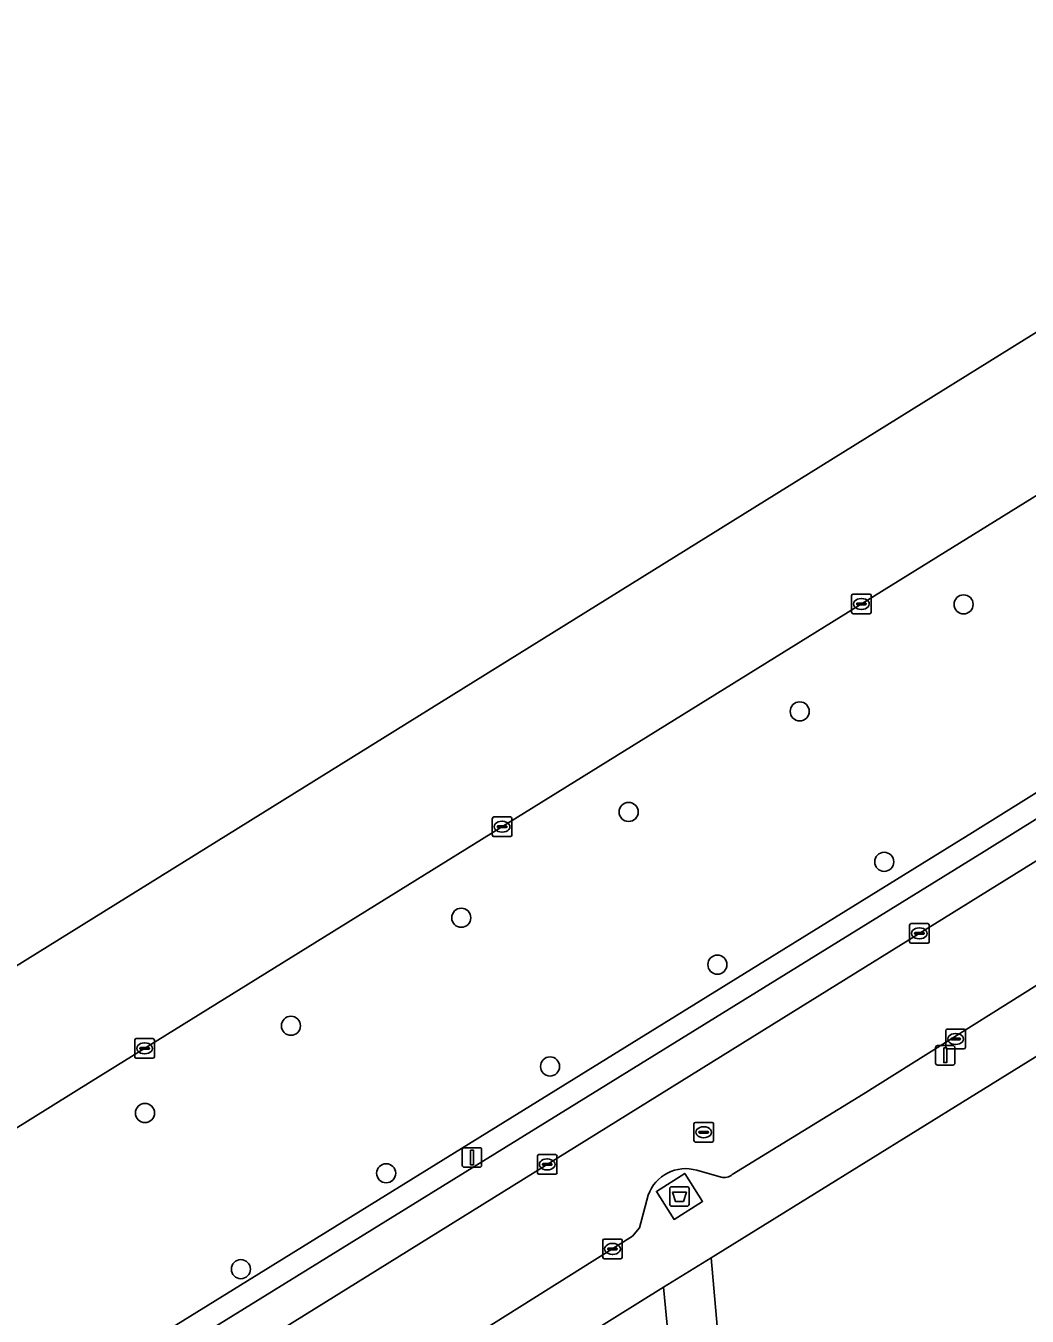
# Model space of a CAD drawing. Extents: x 160030 to 160839, y 385325 to 386450.
# Drawn here: x 160083.6 to 160134.8, y 386130.1 to 386196.2 of the extents above; entities that cross this region are included whole.
import ezdxf

# ---------------------------------------------------------------- set-up
doc = ezdxf.new("R2010")
doc.units = 0
for name, color, linetype in [('IMGEO_Afval_apart_plaats', 7, 'Continuous'), ('IMGEO_Berm_groen', 7, 'Continuous'), ('IMGEO_Boom', 7, 'Continuous'), ('IMGEO_Erf', 7, 'Continuous'), ('IMGEO_Kolk', 7, 'Continuous'), ('IMGEO_Lichtmast', 7, 'Continuous'), ('IMGEO_Parkeervlak_open', 7, 'Continuous'), ('IMGEO_Rijbaan_lokaal_open', 7, 'Continuous'), ('IMGEO_Rijbaan_regionaal_gesloten', 7, 'Continuous'), ('IMGEO_Rioolput', 7, 'Continuous'), ('IMGEO_Voetpad_gesloten', 7, 'Continuous'), ('IMGEO_Voetpad_open', 7, 'Continuous')]:
    doc.layers.add(name, color=color, linetype=linetype)

msp = doc.modelspace()

# ---------------------------------------------------------------- linework, layer by layer
at = {"layer": 'IMGEO_Afval_apart_plaats'}
for p, q in [((160116.533, 386135.837), (160116.533, 386136.637)), ((160116.533, 386136.637), (160116.533, 386135.837)), ((160116.633, 386136.737), (160117.423, 386136.737)), ((160117.423, 386136.737), (160116.633, 386136.737)), ((160117.523, 386136.637), (160117.523, 386135.837)), ((160117.523, 386135.837), (160117.523, 386136.637)), ((160117.423, 386135.737), (160116.633, 386135.737)), ((160116.633, 386135.737), (160117.423, 386135.737))]:
    msp.add_line(p, q, dxfattribs=at)
msp.add_lwpolyline([(160116.676, 386136.451), (160117.38, 386136.451), (160117.231, 386135.981), (160116.825, 386135.981), (160116.676, 386136.451)], dxfattribs=at)
for centre, start, end in [((160116.633, 386136.637), 90, 180), ((160116.633, 386136.637), 90, 180), ((160117.423, 386136.637), 0, 90), ((160117.423, 386136.637), 360, 90), ((160116.633, 386135.837), 180, 270), ((160116.633, 386135.837), 180, 270), ((160117.423, 386135.837), 270, 0), ((160117.423, 386135.837), 270, 0)]:
    msp.add_arc(centre, 0.1, start, end, dxfattribs=at)
at = {"layer": 'IMGEO_Berm_groen'}
for points in [[(160234.469, 386218.598), (160277.33, 386245.172), (160280.701, 386245.111), (160288.622, 386250), (160297.811, 386255.671), (160290.722, 386267.055), (160290.073, 386268.104), (160268.911, 386254.994), (160262.546, 386251.044), (160260.864, 386250), (160234.899, 386233.885), (160206.043, 386216.043), (160153.804, 386183.592), (160128.715, 386168.047), (160086.922, 386142.123), (160078.853, 386137.104), (160078.685, 386136.999), (160079.791, 386135.22), (160079.109, 386134.797), (160079.894, 386133.531), (160076.58, 386131.475), (160075.795, 386132.741), (160071.15, 386129.885)], [(160077.328, 386121.006), (160081.949, 386123.902), (160132.017, 386154.864), (160181.265, 386185.59), (160234.469, 386218.598)]]:
    msp.add_lwpolyline(points, dxfattribs=at)
at = {"layer": 'IMGEO_Boom'}
for centre in [(160131.568, 386166.551), (160123.181, 386161.071), (160114.428, 386155.922), (160127.507, 386153.369), (160105.864, 386150.506), (160118.969, 386148.105), (160097.148, 386144.976), (160110.406, 386142.892), (160089.679, 386140.508), (160102.02, 386137.424), (160094.588, 386132.512)]:
    msp.add_circle(centre, 0.489, dxfattribs=at)
at = {"layer": 'IMGEO_Erf'}
for points in [[(160138.538, 386133.5), (160141.034, 386142.422), (160146.918, 386140.74), (160146.704, 386142.971), (160148.434, 386143.112), (160147.737, 386151.111), (160118.647, 386133.098), (160119.467, 386123.78)], [(160116.977, 386123.632), (160116.22, 386131.592), (160087.241, 386113.51)]]:
    msp.add_lwpolyline(points, dxfattribs=at)
at = {"layer": 'IMGEO_Kolk'}
for p, q in [((160125.838, 386166.145), (160125.838, 386166.997)), ((160125.913, 386167.071), (160126.765, 386167.071)), ((160126.097, 386166.565), (160126.097, 386166.577)), ((160126.14, 386166.614), (160126.538, 386166.614)), ((160126.326, 386166.851), (160126.351, 386166.851)), ((160126.581, 386166.577), (160126.581, 386166.565)), ((160126.839, 386166.997), (160126.839, 386166.145)), ((160126.765, 386166.071), (160125.913, 386166.071)), ((160126.535, 386166.528), (160126.137, 386166.528)), ((160126.349, 386166.291), (160126.324, 386166.291)), ((160107.453, 386154.741), (160107.453, 386155.593)), ((160107.528, 386155.667), (160108.38, 386155.667)), ((160107.941, 386155.447), (160107.966, 386155.447)), ((160108.454, 386155.593), (160108.454, 386154.741)), ((160107.712, 386155.161), (160107.712, 386155.173)), ((160108.15, 386155.124), (160107.752, 386155.124)), ((160107.755, 386155.21), (160108.153, 386155.21)), ((160107.964, 386154.887), (160107.939, 386154.887)), ((160108.196, 386155.173), (160108.196, 386155.161)), ((160108.38, 386154.667), (160107.528, 386154.667)), ((160128.804, 386149.28), (160128.804, 386150.132)), ((160128.879, 386150.206), (160129.731, 386150.206)), ((160129.805, 386150.132), (160129.805, 386149.28)), ((160129.063, 386149.7), (160129.063, 386149.712)), ((160129.501, 386149.663), (160129.103, 386149.663)), ((160129.106, 386149.749), (160129.504, 386149.749)), ((160129.315, 386149.426), (160129.29, 386149.426)), ((160129.292, 386149.986), (160129.317, 386149.986)), ((160129.547, 386149.712), (160129.547, 386149.7)), ((160129.731, 386149.206), (160128.879, 386149.206)), ((160130.733, 386144.798), (160131.585, 386144.798)), ((160089.161, 386143.392), (160089.161, 386144.244)), ((160089.236, 386144.318), (160090.088, 386144.318)), ((160090.162, 386144.244), (160090.162, 386143.392)), ((160130.658, 386143.872), (160130.658, 386144.724)), ((160130.917, 386144.292), (160130.917, 386144.304)), ((160131.355, 386144.255), (160130.957, 386144.255)), ((160130.96, 386144.341), (160131.358, 386144.341)), ((160131.146, 386144.578), (160131.171, 386144.578)), ((160131.401, 386144.304), (160131.401, 386144.292)), ((160131.659, 386144.724), (160131.659, 386143.872)), ((160089.42, 386143.812), (160089.42, 386143.824)), ((160089.858, 386143.775), (160089.46, 386143.775)), ((160089.463, 386143.861), (160089.861, 386143.861)), ((160089.672, 386143.538), (160089.647, 386143.538)), ((160089.649, 386144.098), (160089.674, 386144.098)), ((160089.904, 386143.824), (160089.904, 386143.812)), ((160131.585, 386143.798), (160130.733, 386143.798)), ((160131.169, 386144.018), (160131.144, 386144.018)), ((160090.088, 386143.318), (160089.236, 386143.318)), ((160109.761, 386137.451), (160109.761, 386138.303)), ((160109.836, 386138.377), (160110.688, 386138.377)), ((160110.762, 386138.303), (160110.762, 386137.451)), ((160110.02, 386137.871), (160110.02, 386137.883)), ((160110.458, 386137.834), (160110.06, 386137.834)), ((160110.063, 386137.92), (160110.461, 386137.92)), ((160110.272, 386137.597), (160110.247, 386137.597)), ((160110.249, 386138.157), (160110.274, 386138.157)), ((160110.504, 386137.883), (160110.504, 386137.871)), ((160110.688, 386137.377), (160109.836, 386137.377)), ((160113.101, 386133.124), (160113.101, 386133.976)), ((160113.176, 386134.05), (160114.028, 386134.05)), ((160113.36, 386133.544), (160113.36, 386133.556)), ((160113.403, 386133.593), (160113.801, 386133.593)), ((160113.589, 386133.83), (160113.614, 386133.83)), ((160113.844, 386133.556), (160113.844, 386133.544)), ((160114.102, 386133.976), (160114.102, 386133.124)), ((160114.028, 386133.05), (160113.176, 386133.05)), ((160113.798, 386133.507), (160113.4, 386133.507)), ((160113.612, 386133.27), (160113.587, 386133.27))]:
    msp.add_line(p, q, dxfattribs=at)
for points in [[(160125.838, 386166.145), (160125.838, 386166.997)], [(160125.913, 386167.071), (160126.765, 386167.071)], [(160126.839, 386166.997), (160126.839, 386166.145)], [(160126.765, 386166.071), (160125.913, 386166.071)], [(160107.453, 386154.741), (160107.453, 386155.593)], [(160107.528, 386155.667), (160108.38, 386155.667)], [(160108.454, 386155.593), (160108.454, 386154.741)], [(160108.38, 386154.667), (160107.528, 386154.667)], [(160128.804, 386149.28), (160128.804, 386150.132)], [(160128.879, 386150.206), (160129.731, 386150.206)], [(160129.805, 386150.132), (160129.805, 386149.28)], [(160129.731, 386149.206), (160128.879, 386149.206)], [(160130.733, 386144.798), (160131.585, 386144.798)], [(160089.161, 386143.392), (160089.161, 386144.244)], [(160089.236, 386144.318), (160090.088, 386144.318)], [(160090.162, 386144.244), (160090.162, 386143.392)], [(160130.658, 386143.872), (160130.658, 386144.724)], [(160131.659, 386144.724), (160131.659, 386143.872)], [(160131.585, 386143.798), (160130.733, 386143.798)], [(160090.088, 386143.318), (160089.236, 386143.318)], [(160109.761, 386137.451), (160109.761, 386138.303)], [(160109.836, 386138.377), (160110.688, 386138.377)], [(160110.762, 386138.303), (160110.762, 386137.451)], [(160110.688, 386137.377), (160109.836, 386137.377)], [(160113.101, 386133.124), (160113.101, 386133.976)], [(160113.176, 386134.05), (160114.028, 386134.05)], [(160114.102, 386133.976), (160114.102, 386133.124)], [(160114.028, 386133.05), (160113.176, 386133.05)]]:
    msp.add_lwpolyline(points, dxfattribs=at)
for centre, radius, start, end in [((160125.915, 386166.995), 0.0765, 91.55205, 178.44795), ((160125.915, 386166.995), 0.0765, 91.55205, 178.44795), ((160126.137, 386166.574), 0.0403, 85.87752, 175.75265), ((160126.542, 386166.576), 0.0386, 1.73085, 96.63898), ((160126.763, 386166.995), 0.0765, 1.55205, 88.44795), ((160126.763, 386166.995), 0.0765, 1.55205, 88.44795), ((160125.915, 386166.147), 0.0765, 181.55205, 268.44795), ((160125.915, 386166.147), 0.0765, 181.55205, 268.44795), ((160126.134, 386166.564), 0.0366, 178.93798, 274.71019), ((160126.538, 386166.571), 0.043, 264.86636, 352.45326), ((160126.763, 386166.147), 0.0765, 271.55205, 358.44795), ((160126.763, 386166.147), 0.0765, 271.55205, 358.44795), ((160107.53, 386155.591), 0.0765, 91.55205, 178.44795), ((160107.53, 386155.591), 0.0765, 91.55205, 178.44795), ((160108.378, 386155.591), 0.0765, 1.55205, 88.44795), ((160108.378, 386155.591), 0.0765, 1.55205, 88.44795), ((160107.53, 386154.743), 0.0765, 181.55205, 268.44795), ((160107.53, 386154.743), 0.0765, 181.55205, 268.44795), ((160107.752, 386155.17), 0.0403, 85.87752, 175.75265), ((160107.749, 386155.16), 0.0366, 178.93798, 274.71019), ((160108.153, 386155.167), 0.043, 264.86636, 352.45326), ((160108.157, 386155.172), 0.0386, 1.73085, 96.63898), ((160108.378, 386154.743), 0.0765, 271.55205, 358.44795), ((160108.378, 386154.743), 0.0765, 271.55205, 358.44795), ((160128.881, 386150.13), 0.0765, 91.55205, 178.44795), ((160128.881, 386150.13), 0.0765, 91.55205, 178.44795), ((160129.729, 386150.13), 0.0765, 1.55205, 88.44795), ((160129.729, 386150.13), 0.0765, 1.55205, 88.44795), ((160129.103, 386149.709), 0.0403, 85.87752, 175.75265), ((160129.1, 386149.699), 0.0366, 178.93798, 274.71019), ((160129.504, 386149.706), 0.043, 264.86636, 352.45326), ((160129.508, 386149.711), 0.0386, 1.73085, 96.63898), ((160128.881, 386149.282), 0.0765, 181.55205, 268.44795), ((160128.881, 386149.282), 0.0765, 181.55205, 268.44795), ((160129.729, 386149.282), 0.0765, 271.55205, 358.44795), ((160129.729, 386149.282), 0.0765, 271.55205, 358.44795), ((160130.735, 386144.722), 0.0765, 91.55205, 178.44795), ((160130.735, 386144.722), 0.0765, 91.55205, 178.44795), ((160131.583, 386144.722), 0.0765, 1.55205, 88.44795), ((160131.583, 386144.722), 0.0765, 1.55205, 88.44795), ((160089.238, 386144.242), 0.0765, 91.55205, 178.44795), ((160089.238, 386144.242), 0.0765, 91.55205, 178.44795), ((160090.086, 386144.242), 0.0765, 1.55205, 88.44795), ((160090.086, 386144.242), 0.0765, 1.55205, 88.44795), ((160130.957, 386144.301), 0.0403, 85.87752, 175.75265), ((160130.954, 386144.291), 0.0366, 178.93798, 274.71019), ((160131.358, 386144.298), 0.043, 264.86636, 352.45326), ((160131.362, 386144.303), 0.0386, 1.73085, 96.63898), ((160089.46, 386143.821), 0.0403, 85.87752, 175.75265), ((160089.457, 386143.811), 0.0366, 178.93798, 274.71019), ((160089.861, 386143.818), 0.043, 264.86636, 352.45326), ((160089.865, 386143.823), 0.0386, 1.73085, 96.63898), ((160130.735, 386143.874), 0.0765, 181.55205, 268.44795), ((160130.735, 386143.874), 0.0765, 181.55205, 268.44795), ((160131.583, 386143.874), 0.0765, 271.55205, 358.44795), ((160131.583, 386143.874), 0.0765, 271.55205, 358.44795), ((160089.238, 386143.394), 0.0765, 181.55205, 268.44795), ((160089.238, 386143.394), 0.0765, 181.55205, 268.44795), ((160090.086, 386143.394), 0.0765, 271.55205, 358.44795), ((160090.086, 386143.394), 0.0765, 271.55205, 358.44795), ((160109.838, 386138.301), 0.0765, 91.55205, 178.44795), ((160109.838, 386138.301), 0.0765, 91.55205, 178.44795), ((160110.686, 386138.301), 0.0765, 1.55205, 88.44795), ((160110.686, 386138.301), 0.0765, 1.55205, 88.44795), ((160110.06, 386137.88), 0.0403, 85.87752, 175.75265), ((160110.057, 386137.87), 0.0366, 178.93798, 274.71019), ((160110.461, 386137.877), 0.043, 264.86636, 352.45326), ((160110.465, 386137.882), 0.0386, 1.73085, 96.63898), ((160109.838, 386137.453), 0.0765, 181.55205, 268.44795), ((160109.838, 386137.453), 0.0765, 181.55205, 268.44795), ((160110.686, 386137.453), 0.0765, 271.55205, 358.44795), ((160110.686, 386137.453), 0.0765, 271.55205, 358.44795), ((160113.178, 386133.974), 0.0765, 91.55205, 178.44795), ((160113.178, 386133.974), 0.0765, 91.55205, 178.44795), ((160113.4, 386133.553), 0.0403, 85.87752, 175.75265), ((160113.397, 386133.543), 0.0366, 178.93798, 274.71019), ((160113.801, 386133.55), 0.043, 264.86636, 352.45326), ((160113.805, 386133.555), 0.0386, 1.73085, 96.63898), ((160114.026, 386133.974), 0.0765, 1.55205, 88.44795), ((160114.026, 386133.974), 0.0765, 1.55205, 88.44795), ((160113.178, 386133.126), 0.0765, 181.55205, 268.44795), ((160113.178, 386133.126), 0.0765, 181.55205, 268.44795), ((160114.026, 386133.126), 0.0765, 271.55205, 358.44795), ((160114.026, 386133.126), 0.0765, 271.55205, 358.44795)]:
    msp.add_arc(centre, radius, start, end, dxfattribs=at)
for centre, major_axis, ratio, start_param, end_param in [((160126.325, 386166.571), (-0.387, 0.002), 0.722429, 4.712389, 7.853982), ((160126.35, 386166.571), (-0.39, 0.002), 0.717154, 1.570796, 4.712389), ((160107.94, 386155.167), (-0.387, 0.002), 0.722429, 4.712389, 7.853982), ((160107.965, 386155.167), (-0.39, 0.002), 0.717154, 1.570796, 4.712389), ((160129.291, 386149.706), (-0.387, 0.002), 0.722429, 4.712389, 7.853982), ((160129.316, 386149.706), (-0.39, 0.002), 0.717154, 1.570796, 4.712389), ((160131.145, 386144.298), (-0.387, 0.002), 0.722429, 4.712389, 7.853982), ((160131.17, 386144.298), (-0.39, 0.002), 0.717154, 1.570796, 4.712389), ((160089.648, 386143.818), (-0.387, 0.002), 0.722429, 4.712389, 7.853982), ((160089.673, 386143.818), (-0.39, 0.002), 0.717154, 1.570796, 4.712389), ((160110.248, 386137.877), (-0.387, 0.002), 0.722429, 4.712389, 7.853982), ((160110.273, 386137.877), (-0.39, 0.002), 0.717154, 1.570796, 4.712389), ((160113.588, 386133.55), (-0.387, 0.002), 0.722429, 4.712389, 7.853982), ((160113.613, 386133.55), (-0.39, 0.002), 0.717154, 1.570796, 4.712389)]:
    msp.add_ellipse(centre, major_axis=major_axis, ratio=ratio, start_param=start_param, end_param=end_param, dxfattribs=at)
at = {"layer": 'IMGEO_Lichtmast'}
for p, q in [((160130.132, 386143.063), (160130.132, 386143.863)), ((160130.132, 386143.863), (160130.132, 386143.063)), ((160130.232, 386143.963), (160131.022, 386143.963)), ((160131.022, 386143.963), (160130.232, 386143.963)), ((160131.122, 386143.863), (160131.122, 386143.063)), ((160131.122, 386143.063), (160131.122, 386143.863)), ((160131.022, 386142.963), (160130.232, 386142.963)), ((160130.232, 386142.963), (160131.022, 386142.963)), ((160105.916, 386137.834), (160105.916, 386138.634)), ((160105.916, 386138.634), (160105.916, 386137.834)), ((160106.016, 386138.734), (160106.806, 386138.734)), ((160106.806, 386138.734), (160106.016, 386138.734)), ((160106.906, 386138.634), (160106.906, 386137.834)), ((160106.906, 386137.834), (160106.906, 386138.634)), ((160106.806, 386137.734), (160106.016, 386137.734)), ((160106.016, 386137.734), (160106.806, 386137.734))]:
    msp.add_line(p, q, dxfattribs=at)
for points in [[(160130.552, 386143.838), (160130.702, 386143.838), (160130.702, 386143.088), (160130.552, 386143.088), (160130.552, 386143.838)], [(160106.336, 386138.609), (160106.486, 386138.609), (160106.486, 386137.859), (160106.336, 386137.859), (160106.336, 386138.609)]]:
    msp.add_lwpolyline(points, dxfattribs=at)
for centre, start, end in [((160130.232, 386143.863), 90, 180), ((160130.232, 386143.863), 90, 180), ((160131.022, 386143.863), 0, 90), ((160131.022, 386143.863), 360, 90), ((160130.232, 386143.063), 180, 270), ((160130.232, 386143.063), 180, 270), ((160131.022, 386143.063), 270, 0), ((160131.022, 386143.063), 270, 0), ((160106.016, 386138.634), 90, 180), ((160106.016, 386138.634), 90, 180), ((160106.806, 386138.634), 0, 90), ((160106.806, 386138.634), 360, 90), ((160106.016, 386137.834), 180, 270), ((160106.016, 386137.834), 180, 270), ((160106.806, 386137.834), 270, 0), ((160106.806, 386137.834), 270, 0)]:
    msp.add_arc(centre, 0.1, start, end, dxfattribs=at)
at = {"layer": 'IMGEO_Parkeervlak_open'}
for points in [[(160280.607, 386243.974), (160277.792, 386244.025), (160277.52, 386243.95), (160235.069, 386217.631), (160181.866, 386184.624), (160132.617, 386153.897), (160082.55, 386122.936), (160077.216, 386119.593)], [(160075.382, 386116.189), (160086.635, 386123.19), (160121.882, 386145.099), (160159.295, 386168.312), (160197, 386191.681)]]:
    msp.add_lwpolyline(points, dxfattribs=at)
at = {"layer": 'IMGEO_Rijbaan_lokaal_open'}
for points in [[(160195.535, 386184.31), (160204.903, 386190.137), (160202.023, 386194.798), (160197, 386191.681), (160159.295, 386168.312), (160121.882, 386145.099), (160086.635, 386123.19), (160075.382, 386116.189), (160074.167, 386115.433)], [(160119.733, 386137.358), (160126.429, 386141.473), (160146.817, 386154.266), (160156.724, 386160.411), (160165.557, 386165.852), (160180.827, 386175.198)], [(160117.922, 386137.575), (160119.16, 386137.218)], [(160075.615, 386109.888), (160097.277, 386123.289), (160114.619, 386134.204), (160114.983, 386134.624), (160115.429, 386136.3)]]:
    msp.add_lwpolyline(points, dxfattribs=at)
for centre, radius, start, end in [((160117.343, 386135.632), 2.027, 73.41125, 160.76206), ((160119.3, 386137.888), 0.684, 258.19808, 309.26188)]:
    msp.add_arc(centre, radius, start, end, dxfattribs=at)
at = {"layer": 'IMGEO_Rijbaan_regionaal_gesloten'}
for points in [[(160352.991, 386307.11), (160367.673, 386316.234), (160373.033, 386319.565), (160405.661, 386339.842), (160426.458, 386352.78), (160454.717, 386370.262), (160466.628, 386377.779), (160485.79, 386389.673), (160500, 386398.48), (160519.898, 386410.812), (160536.553, 386421.109), (160549.768, 386429.187), (160551.876, 386430.476), (160552.093, 386430.607), (160562.767, 386437.281), (160554.007, 386449.857), (160519.651, 386421.283), (160338.731, 386306.963), (160029.667, 386114.83)], [(160044.127, 386115.536), (160048.296, 386118.133), (160050.756, 386119.651), (160051.918, 386120.389), (160064.409, 386128.144), (160069.72, 386131.423), (160078.685, 386136.999), (160078.853, 386137.104), (160086.922, 386142.123), (160128.715, 386168.047), (160153.804, 386183.592), (160206.043, 386216.043), (160234.899, 386233.885), (160260.864, 386250), (160262.546, 386251.044), (160268.911, 386254.994), (160290.073, 386268.104), (160291.289, 386268.857), (160292.973, 386269.9), (160296.964, 386272.372), (160320.014, 386286.663), (160329.851, 386292.79), (160333.365, 386294.979)]]:
    msp.add_lwpolyline(points, dxfattribs=at)
at = {"layer": 'IMGEO_Rioolput'}
for p, q in [((160117.769, 386139.098), (160117.769, 386139.95)), ((160117.844, 386140.024), (160118.696, 386140.024)), ((160118.028, 386139.518), (160118.028, 386139.53)), ((160118.071, 386139.567), (160118.469, 386139.567)), ((160118.257, 386139.804), (160118.282, 386139.804)), ((160118.512, 386139.53), (160118.512, 386139.518)), ((160118.77, 386139.95), (160118.77, 386139.098)), ((160118.696, 386139.024), (160117.844, 386139.024)), ((160118.466, 386139.481), (160118.068, 386139.481)), ((160118.28, 386139.244), (160118.255, 386139.244))]:
    msp.add_line(p, q, dxfattribs=at)
for points in [[(160117.769, 386139.098), (160117.769, 386139.95)], [(160117.844, 386140.024), (160118.696, 386140.024)], [(160118.77, 386139.95), (160118.77, 386139.098)], [(160118.696, 386139.024), (160117.844, 386139.024)]]:
    msp.add_lwpolyline(points, dxfattribs=at)
for centre, radius, start, end in [((160117.846, 386139.948), 0.0765, 91.55205, 178.44795), ((160117.846, 386139.948), 0.0765, 91.55205, 178.44795), ((160118.068, 386139.527), 0.0403, 85.87752, 175.75265), ((160118.065, 386139.517), 0.0366, 178.93798, 274.71019), ((160118.469, 386139.524), 0.043, 264.86636, 352.45326), ((160118.473, 386139.529), 0.0386, 1.73085, 96.63898), ((160118.694, 386139.948), 0.0765, 1.55205, 88.44795), ((160118.694, 386139.948), 0.0765, 1.55205, 88.44795), ((160117.846, 386139.1), 0.0765, 181.55205, 268.44795), ((160117.846, 386139.1), 0.0765, 181.55205, 268.44795), ((160118.694, 386139.1), 0.0765, 271.55205, 358.44795), ((160118.694, 386139.1), 0.0765, 271.55205, 358.44795)]:
    msp.add_arc(centre, radius, start, end, dxfattribs=at)
for centre, major_axis, ratio, start_param, end_param in [((160118.256, 386139.524), (-0.387, 0.002), 0.722429, 4.712389, 7.853982), ((160118.281, 386139.524), (-0.39, 0.002), 0.717154, 1.570796, 4.712389)]:
    msp.add_ellipse(centre, major_axis=major_axis, ratio=ratio, start_param=start_param, end_param=end_param, dxfattribs=at)
at = {"layer": 'IMGEO_Voetpad_gesloten'}
msp.add_lwpolyline([(160117.299, 386137.415), (160115.846, 386136.493), (160116.757, 386135.058), (160118.21, 386135.98)], close=True, dxfattribs=at)
at = {"layer": 'IMGEO_Voetpad_open'}
for points in [[(160341.022, 386282.591), (160315.759, 386266.812), (160299.088, 386256.53), (160291.945, 386267.798), (160291.289, 386268.857), (160290.073, 386268.104), (160290.722, 386267.055), (160297.811, 386255.671), (160288.622, 386250), (160280.701, 386245.111), (160277.33, 386245.172), (160234.469, 386218.598), (160181.265, 386185.59), (160132.017, 386154.864), (160081.949, 386123.902), (160077.328, 386121.006)], [(160077.216, 386119.593), (160082.55, 386122.936), (160132.617, 386153.897), (160181.866, 386184.624), (160235.069, 386217.631), (160277.52, 386243.95), (160277.792, 386244.025), (160280.607, 386243.974)], [(160116.22, 386131.592), (160118.647, 386133.098), (160147.737, 386151.111), (160150.164, 386152.647), (160157.455, 386157.125), (160160.061, 386158.73), (160172.13, 386166.269), (160173.339, 386167.024), (160173.586, 386166.593), (160173.67, 386166.644), (160176.044, 386168.092), (160183.8, 386172.886), (160184.94, 386173.628), (160186.621, 386175.544)], [(160181.672, 386175.731), (160180.827, 386175.198), (160165.557, 386165.852), (160156.724, 386160.411), (160146.817, 386154.266), (160126.429, 386141.473), (160119.733, 386137.358)], [(160119.16, 386137.218), (160117.922, 386137.575)], [(160115.429, 386136.3), (160114.983, 386134.624), (160114.619, 386134.204), (160097.277, 386123.289), (160075.615, 386109.888)], [(160062.638, 386098.234), (160084.794, 386112.004), (160087.241, 386113.51), (160116.22, 386131.592)]]:
    msp.add_lwpolyline(points, dxfattribs=at)
for points in [[(160115.846, 386136.493), (160117.299, 386137.415), (160118.21, 386135.98), (160116.757, 386135.058)], [(160116.22, 386131.592), (160116.977, 386123.632), (160115.377, 386123.541), (160115.527, 386121.142), (160116.934, 386120.76), (160119.528, 386120.948), (160121.389, 386121.797), (160121.226, 386123.91), (160119.467, 386123.78), (160118.647, 386133.098)]]:
    msp.add_lwpolyline(points, close=True, dxfattribs=at)
for centre, radius, start, end in [((160117.343, 386135.632), 2.027, 73.41125, 160.76206), ((160119.3, 386137.888), 0.684, 258.19808, 309.26188)]:
    msp.add_arc(centre, radius, start, end, dxfattribs=at)

doc.saveas('drawing.dxf')
